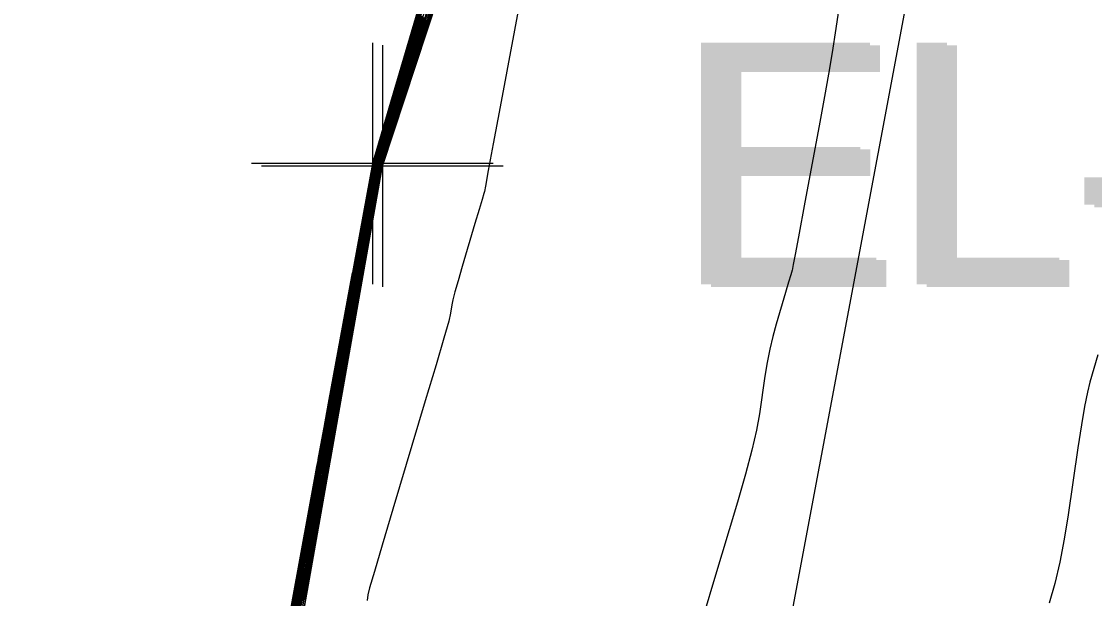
# Model space of a CAD drawing. Extents: x 1724534 to 1727318, y 657156 to 660047.
# Drawn here: x 1725490.35 to 1725508.11, y 659299.53 to 659309.09 of the extents above; entities that cross this region are included whole.
import ezdxf

# ---------------------------------------------------------------- set-up
doc = ezdxf.new("R2010")
doc.units = 0
for name, color, linetype in [('SURVEY - CONTOURS - Index with Text', 7, 'Continuous'), ('SURVEY - CONTOURS - Intermediate with optional Text', 7, 'Continuous'), ('SURVEY - DTM - Breaklines', 7, 'Continuous'), ('SURVEY - DTM - Breaklines - Points - Elevations', 7, 'Continuous'), ('SURVEY - DTM - Breaklines - Points - Locators', 7, 'Continuous'), ('SURVEY - NON-TRANSPORTATION - Features', 7, 'Continuous'), ('SURVEY - NON-TRANSPORTATION - Features - Points - Elevations', 7, 'Continuous'), ('SURVEY - NON-TRANSPORTATION - Features - Points - Locators', 7, 'Continuous'), ('SURVEY - UTILITIES - Fiber Optic Cable (Underground) with Text', 7, 'Continuous')]:
    doc.layers.add(name, color=color, linetype=linetype)

msp = doc.modelspace()

# ---------------------------------------------------------------- linework, layer by layer
at = {"layer": 'SURVEY - CONTOURS - Index with Text'}
for points in [[(1725494.724, 659298.671), (1725495.014, 659300.26), (1725495.112, 659300.799), (1725495.189, 659301.223), (1725495.245, 659301.532), (1725495.28, 659301.727), (1725495.344, 659302.093), (1725495.379, 659302.288), (1725495.436, 659302.6), (1725495.514, 659303.028), (1725495.613, 659303.573), (1725495.907, 659305.181), (1725496.004, 659305.715), (1725496.076, 659306.111), (1725496.123, 659306.369), (1725496.145, 659306.49), (1725496.169, 659306.627), (1725496.177, 659306.673), (1725496.184, 659306.708), (1725496.189, 659306.732), (1725496.192, 659306.746), (1725496.198, 659306.767), (1725496.206, 659306.79), (1725496.222, 659306.842), (1725496.249, 659306.923), (1725496.285, 659307.032), (1725496.394, 659307.364), (1725496.452, 659307.547), (1725496.543, 659307.847), (1725496.668, 659308.265), (1725496.827, 659308.8), (1725497.295, 659310.383)], [(1725503.901, 659309.488), (1725503.817, 659308.902), (1725503.777, 659308.644), (1725503.721, 659308.312), (1725503.649, 659307.905), (1725503.56, 659307.423), (1725503.302, 659306.038), (1725503.218, 659305.583), (1725503.157, 659305.258), (1725503.121, 659305.063), (1725503.108, 659304.998), (1725503.108, 659304.995), (1725503.101, 659304.97), (1725503.079, 659304.896), (1725503.043, 659304.772), (1725502.992, 659304.6), (1725502.837, 659304.075), (1725502.781, 659303.874), (1725502.732, 659303.663), (1725502.689, 659303.443), (1725502.652, 659303.214), (1725502.561, 659302.59), (1725502.512, 659302.324), (1725502.435, 659301.992), (1725502.33, 659301.594), (1725502.196, 659301.132), (1725501.8, 659299.81), (1725501.666, 659299.348)], [(1725497.1, 659309.384), (1725496.988, 659309.021), (1725496.877, 659308.668), (1725496.766, 659308.326), (1725496.47, 659307.426), (1725496.372, 659307.13), (1725496.302, 659306.917), (1725496.26, 659306.788), (1725496.244, 659306.741), (1725496.24, 659306.727), (1725496.236, 659306.705), (1725496.226, 659306.65), (1725496.21, 659306.561), (1725496.188, 659306.438), (1725496.122, 659306.066), (1725496.092, 659305.896), (1725496.051, 659305.665), (1725495.998, 659305.373), (1725495.933, 659305.02), (1725495.747, 659303.999), (1725495.61, 659303.246), (1725495.545, 659302.88), (1725495.481, 659302.521), (1725495.314, 659301.572), (1725495.251, 659301.213), (1725495.185, 659300.848), (1725495.118, 659300.477), (1725495.05, 659300.1), (1725494.865, 659299.086)], [(1725497.137, 659309.287), (1725496.654, 659307.82), (1725496.495, 659307.338), (1725496.382, 659306.993), (1725496.314, 659306.785), (1725496.29, 659306.714), (1725496.289, 659306.709), (1725496.283, 659306.678), (1725496.268, 659306.592), (1725496.242, 659306.448), (1725496.207, 659306.249), (1725496.1, 659305.642), (1725496.061, 659305.422), (1725496.025, 659305.219), (1725495.991, 659305.031), (1725495.96, 659304.86), (1725495.881, 659304.425), (1725495.842, 659304.21), (1725495.785, 659303.893), (1725495.711, 659303.473), (1725495.619, 659302.95), (1725495.349, 659301.418), (1725495.256, 659300.895), (1725495.182, 659300.474), (1725495.125, 659300.156), (1725495.086, 659299.94), (1725495.006, 659299.501)]]:
    msp.add_lwpolyline(points, dxfattribs=at)
at = {"layer": 'SURVEY - CONTOURS - Intermediate with optional Text'}
for points in [[(1725492.735, 659287.791), (1725493.486, 659291.917), (1725493.623, 659292.685), (1725494.379, 659296.837), (1725494.512, 659297.578), (1725495.273, 659301.758), (1725495.401, 659302.471), (1725496.179, 659306.738), (1725496.207, 659306.827), (1725496.32, 659307.172), (1725496.454, 659307.612), (1725497.547, 659311.3), (1725497.679, 659311.735), (1725497.747, 659311.943), (1725497.88, 659312.38), (1725498.977, 659316.086), (1725499.108, 659316.517), (1725499.173, 659316.714), (1725499.305, 659317.147), (1725500.406, 659320.872)], [(1725494.752, 659298.754), (1725495.021, 659300.228), (1725495.113, 659300.735), (1725495.188, 659301.148), (1725495.246, 659301.468), (1725495.287, 659301.696), (1725495.372, 659302.178), (1725495.412, 659302.406), (1725495.471, 659302.729), (1725495.546, 659303.146), (1725495.64, 659303.658), (1725495.912, 659305.149), (1725496.003, 659305.646), (1725496.071, 659306.022), (1725496.117, 659306.274), (1725496.14, 659306.405), (1725496.173, 659306.589), (1725496.184, 659306.65), (1725496.192, 659306.696), (1725496.198, 659306.727), (1725496.202, 659306.742), (1725496.208, 659306.762), (1725496.216, 659306.79), (1725496.238, 659306.857), (1725496.274, 659306.964), (1725496.322, 659307.111), (1725496.469, 659307.556), (1725496.537, 659307.771), (1725496.632, 659308.082), (1725496.755, 659308.489), (1725496.904, 659308.991), (1725497.338, 659310.46)], [(1725494.667, 659298.505), (1725494.999, 659300.324), (1725495.11, 659300.927), (1725495.191, 659301.373), (1725495.243, 659301.66), (1725495.266, 659301.788), (1725495.289, 659301.921), (1725495.313, 659302.051), (1725495.366, 659302.341), (1725495.448, 659302.792), (1725495.559, 659303.403), (1725495.896, 659305.245), (1725496.007, 659305.851), (1725496.087, 659306.289), (1725496.136, 659306.559), (1725496.154, 659306.659), (1725496.161, 659306.702), (1725496.164, 659306.718), (1725496.167, 659306.731), (1725496.17, 659306.743), (1725496.173, 659306.753), (1725496.18, 659306.778), (1725496.184, 659306.791), (1725496.191, 659306.812), (1725496.2, 659306.84), (1725496.211, 659306.875), (1725496.246, 659306.979), (1725496.282, 659307.098), (1725496.365, 659307.378), (1725496.496, 659307.817), (1725496.673, 659308.417), (1725497.209, 659310.229)], [(1725497.36, 659309.865), (1725496.765, 659308.056), (1725496.569, 659307.462), (1725496.43, 659307.038), (1725496.346, 659306.784), (1725496.318, 659306.699), (1725496.318, 659306.697), (1725496.311, 659306.662), (1725496.293, 659306.557), (1725496.262, 659306.381), (1725496.043, 659305.138), (1725496.009, 659304.951), (1725495.976, 659304.764), (1725495.961, 659304.68), (1725495.94, 659304.565), (1725495.89, 659304.281), (1725495.81, 659303.828), (1725495.701, 659303.207), (1725495.369, 659301.325), (1725495.26, 659300.704), (1725495.179, 659300.25), (1725495.129, 659299.963), (1725495.108, 659299.844), (1725495.019, 659299.346)], [(1725497.286, 659309.672), (1725496.728, 659307.977), (1725496.545, 659307.421), (1725496.414, 659307.023), (1725496.335, 659306.784), (1725496.309, 659306.704), (1725496.308, 659306.701), (1725496.302, 659306.667), (1725496.284, 659306.568), (1725496.255, 659306.404), (1725496.215, 659306.173), (1725496.091, 659305.472), (1725496.049, 659305.233), (1725496.015, 659305.04), (1725495.989, 659304.894), (1725495.971, 659304.796), (1725495.934, 659304.595), (1725495.908, 659304.446), (1725495.855, 659304.151), (1725495.777, 659303.709), (1725495.673, 659303.121), (1725495.362, 659301.356), (1725495.258, 659300.767), (1725495.18, 659300.324), (1725495.127, 659300.027), (1725495.1, 659299.876), (1725495.062, 659299.667), (1725495.035, 659299.516)], [(1725497.212, 659309.48), (1725496.691, 659307.898), (1725496.52, 659307.379), (1725496.299, 659306.709), (1725496.298, 659306.705), (1725496.292, 659306.673), (1725496.276, 659306.58), (1725496.096, 659305.557), (1725496.055, 659305.327), (1725496.02, 659305.129), (1725495.99, 659304.963), (1725495.965, 659304.828), (1725495.875, 659304.328), (1725495.82, 659304.022), (1725495.744, 659303.591), (1725495.646, 659303.035), (1725495.181, 659300.399), (1725495.126, 659300.092), (1725495.093, 659299.908), (1725495.034, 659299.584), (1725494.946, 659299.093)], [(1725498.619, 659309.539), (1725498.272, 659307.673), (1725498.158, 659307.06), (1725498.076, 659306.623), (1725498.028, 659306.361), (1725498.011, 659306.273), (1725498.011, 659306.272), (1725498.001, 659306.239), (1725497.972, 659306.139), (1725497.923, 659305.974), (1725497.854, 659305.741), (1725497.646, 659305.034), (1725497.576, 659304.795), (1725497.524, 659304.61), (1725497.49, 659304.478), (1725497.474, 659304.399), (1725497.453, 659304.259), (1725497.421, 659304.129), (1725497.341, 659303.844), (1725497.212, 659303.404), (1725497.034, 659302.808), (1725496.497, 659301.012), (1725496.32, 659300.418), (1725496.192, 659299.984), (1725496.113, 659299.71), (1725496.083, 659299.595), (1725496.07, 659299.503)], [(1725494.808, 659298.92), (1725495.035, 659300.164), (1725495.116, 659300.606), (1725495.187, 659300.998), (1725495.248, 659301.341), (1725495.3, 659301.634), (1725495.427, 659302.35), (1725495.479, 659302.643), (1725495.541, 659302.988), (1725495.612, 659303.383), (1725495.693, 659303.828), (1725495.923, 659305.084), (1725496, 659305.51), (1725496.061, 659305.843), (1725496.105, 659306.085), (1725496.131, 659306.235), (1725496.18, 659306.513), (1725496.197, 659306.605), (1725496.209, 659306.673), (1725496.217, 659306.716), (1725496.221, 659306.735), (1725496.226, 659306.752), (1725496.238, 659306.789), (1725496.27, 659306.887), (1725496.323, 659307.047), (1725496.396, 659307.269), (1725496.617, 659307.941), (1725496.707, 659308.22), (1725496.81, 659308.551), (1725496.927, 659308.936), (1725497.058, 659309.374)], [(1725497.077, 659309.256), (1725496.962, 659308.892), (1725496.84, 659308.518), (1725496.506, 659307.505), (1725496.397, 659307.172), (1725496.318, 659306.932), (1725496.254, 659306.736), (1725496.25, 659306.724), (1725496.245, 659306.7), (1725496.234, 659306.638), (1725496.216, 659306.538), (1725496.192, 659306.4), (1725496.118, 659305.981), (1725496.086, 659305.801), (1725496.045, 659305.575), (1725495.996, 659305.305), (1725495.939, 659304.988), (1725495.774, 659304.084), (1725495.711, 659303.737), (1725495.645, 659303.376), (1725495.578, 659302.999), (1725495.509, 659302.607), (1725495.321, 659301.541), (1725495.252, 659301.15), (1725495.185, 659300.774), (1725495.12, 659300.413), (1725495.057, 659300.068), (1725494.893, 659299.169)], [(1725497.132, 659309.341), (1725496.989, 659308.903), (1725496.58, 659307.662), (1725496.35, 659306.963), (1725496.292, 659306.786), (1725496.272, 659306.725), (1725496.269, 659306.716), (1725496.264, 659306.689), (1725496.229, 659306.493), (1725496.199, 659306.324), (1725496.109, 659305.811), (1725496.074, 659305.611), (1725496.035, 659305.397), (1725495.994, 659305.168), (1725495.949, 659304.924), (1725495.827, 659304.254), (1725495.776, 659303.974), (1725495.715, 659303.634), (1725495.645, 659303.236), (1725495.335, 659301.48), (1725495.254, 659301.022), (1725495.183, 659300.624), (1725495.122, 659300.284), (1725495.071, 659300.004), (1725494.898, 659299.054)], [(1725494.78, 659298.837), (1725495.028, 659300.196), (1725495.115, 659300.67), (1725495.188, 659301.073), (1725495.247, 659301.405), (1725495.294, 659301.665), (1725495.399, 659302.264), (1725495.446, 659302.525), (1725495.506, 659302.858), (1725495.579, 659303.265), (1725495.666, 659303.743), (1725495.917, 659305.117), (1725496.001, 659305.578), (1725496.066, 659305.932), (1725496.111, 659306.18), (1725496.136, 659306.32), (1725496.177, 659306.551), (1725496.19, 659306.628), (1725496.201, 659306.685), (1725496.208, 659306.721), (1725496.211, 659306.738), (1725496.217, 659306.757), (1725496.227, 659306.789), (1725496.254, 659306.872), (1725496.298, 659307.006), (1725496.359, 659307.19), (1725496.543, 659307.749), (1725496.622, 659307.995), (1725496.721, 659308.317), (1725496.841, 659308.713), (1725496.981, 659309.183)], [(1725494.837, 659299.003), (1725495.043, 659300.132), (1725495.186, 659300.923), (1725495.25, 659301.277), (1725495.307, 659301.603), (1725495.512, 659302.762), (1725495.576, 659303.117), (1725495.645, 659303.501), (1725495.72, 659303.914), (1725495.928, 659305.052), (1725495.999, 659305.441), (1725496.056, 659305.754), (1725496.098, 659305.99), (1725496.127, 659306.15), (1725496.184, 659306.476), (1725496.203, 659306.583), (1725496.231, 659306.731), (1725496.235, 659306.746), (1725496.286, 659306.902), (1725496.348, 659307.089), (1725496.433, 659307.347), (1725496.692, 659308.133), (1725496.792, 659308.444), (1725496.899, 659308.786), (1725497.014, 659309.16)], [(1725497.047, 659309.117), (1725496.543, 659307.583), (1725496.421, 659307.213), (1725496.281, 659306.787), (1725496.263, 659306.73), (1725496.26, 659306.72), (1725496.255, 659306.694), (1725496.242, 659306.626), (1725496.223, 659306.516), (1725496.196, 659306.362), (1725496.113, 659305.896), (1725496.08, 659305.706), (1725496.04, 659305.486), (1725495.995, 659305.236), (1725495.743, 659303.855), (1725495.68, 659303.505), (1725495.611, 659303.117), (1725495.536, 659302.692), (1725495.328, 659301.511), (1725495.253, 659301.086), (1725495.184, 659300.699), (1725495.121, 659300.349), (1725495.064, 659300.036), (1725494.921, 659299.252)], [(1725497.063, 659309.095), (1725496.617, 659307.741), (1725496.471, 659307.296), (1725496.366, 659306.978), (1725496.303, 659306.786), (1725496.281, 659306.72), (1725496.279, 659306.712), (1725496.274, 659306.684), (1725496.259, 659306.603), (1725496.236, 659306.471), (1725496.203, 659306.287), (1725496.104, 659305.726), (1725496.067, 659305.517), (1725496.03, 659305.308), (1725495.992, 659305.1), (1725495.955, 659304.892), (1725495.854, 659304.339), (1725495.809, 659304.092), (1725495.75, 659303.763), (1725495.678, 659303.354), (1725495.591, 659302.864), (1725495.255, 659300.959), (1725495.182, 659300.549), (1725495.124, 659300.22), (1725495.079, 659299.972), (1725494.978, 659299.418)], [(1725494.639, 659298.422), (1725494.992, 659300.356), (1725495.191, 659301.447), (1725495.242, 659301.723), (1725495.259, 659301.819), (1725495.262, 659301.835), (1725495.274, 659301.898), (1725495.359, 659302.366), (1725495.433, 659302.771), (1725495.827, 659304.927)], [(1725508.162, 659303.571), (1725508.028, 659303.116), (1725507.987, 659302.952), (1725507.94, 659302.716), (1725507.888, 659302.408), (1725507.83, 659302.028), (1725507.669, 659300.921), (1725507.604, 659300.518), (1725507.53, 659300.139), (1725507.448, 659299.785), (1725507.357, 659299.456)]]:
    msp.add_lwpolyline(points, dxfattribs=at)
at = {"layer": 'SURVEY - DTM - Breaklines'}
msp.add_lwpolyline([(1725548.52, 659521.481), (1725540.965, 659497.216), (1725536.847, 659481.64), (1725536.065, 659476.4), (1725532.186, 659451.331), (1725527.526, 659426.779), (1725520.287, 659402.807), (1725512.005, 659379.174), (1725506.044, 659356.068), (1725503.268, 659330.772), (1725496.158, 659306.737), (1725491.301, 659280.213), (1725484.669, 659256.065), (1725478.26, 659232.056), (1725472.366, 659207.66), (1725466.542, 659183.359), (1725459.12, 659159.228), (1725454.379, 659134.473), (1725448.668, 659109.979), (1725442.764, 659085.69), (1725436.263, 659061.294), (1725431.444, 659036.269), (1725428.274, 659013.717), (1725429.417, 659007.151)], dxfattribs=at)
at = {"layer": 'SURVEY - DTM - Breaklines - Points - Locators'}
for p, q in [((1725496.158, 659308.737), (1725496.158, 659304.737)), ((1725498.158, 659306.737), (1725494.158, 659306.737))]:
    msp.add_line(p, q, dxfattribs=at)
at = {"layer": 'SURVEY - NON-TRANSPORTATION - Features'}
msp.add_lwpolyline([(1725478.626, 659231.962), (1725484.871, 659256.014), (1725491.647, 659280.125), (1725496.324, 659306.695), (1725504.184, 659330.541), (1725509.657, 659355.134), (1725515.881, 659378.125), (1725522.114, 659402.336), (1725528.356, 659426.565), (1725533.162, 659451.14), (1725540.618, 659474.976), (1725541.895, 659480.465), (1725545.325, 659497.45), (1725552.4, 659520.505), (1725557.595, 659544.875), (1725563.899, 659569.033), (1725569.664, 659593.303), (1725577.056, 659617.422)], dxfattribs=at)
at = {"layer": 'SURVEY - NON-TRANSPORTATION - Features - Points - Locators'}
for p, q in [((1725496.324, 659308.695), (1725496.324, 659304.695)), ((1725498.324, 659306.695), (1725494.324, 659306.695))]:
    msp.add_line(p, q, dxfattribs=at)
at = {"layer": 'SURVEY - UTILITIES - Fiber Optic Cable (Underground) with Text'}
msp.add_lwpolyline([(1725620.739, 659775.717), (1725611.515, 659729.876), (1725595.678, 659670.817), (1725588.852, 659637.987), (1725579.945, 659608.985), (1725572.052, 659574.699), (1725561.954, 659530.586), (1725538.949, 659448.715), (1725526.808, 659392.271), (1725505.744, 659313.434), (1725493.556, 659248.407)], dxfattribs=at)

# ---------------------------------------------------------------- texts
at = {"layer": 'SURVEY - DTM - Breaklines - Points - Elevations'}
msp.add_text('EL-562.92', height=4, dxfattribs=at).set_placement((1725501.158, 659304.737))
at = {"layer": 'SURVEY - NON-TRANSPORTATION - Features - Points - Elevations'}
msp.add_text('EL-546.33', height=4, dxfattribs=at).set_placement((1725501.324, 659304.695))

doc.saveas('drawing.dxf')
